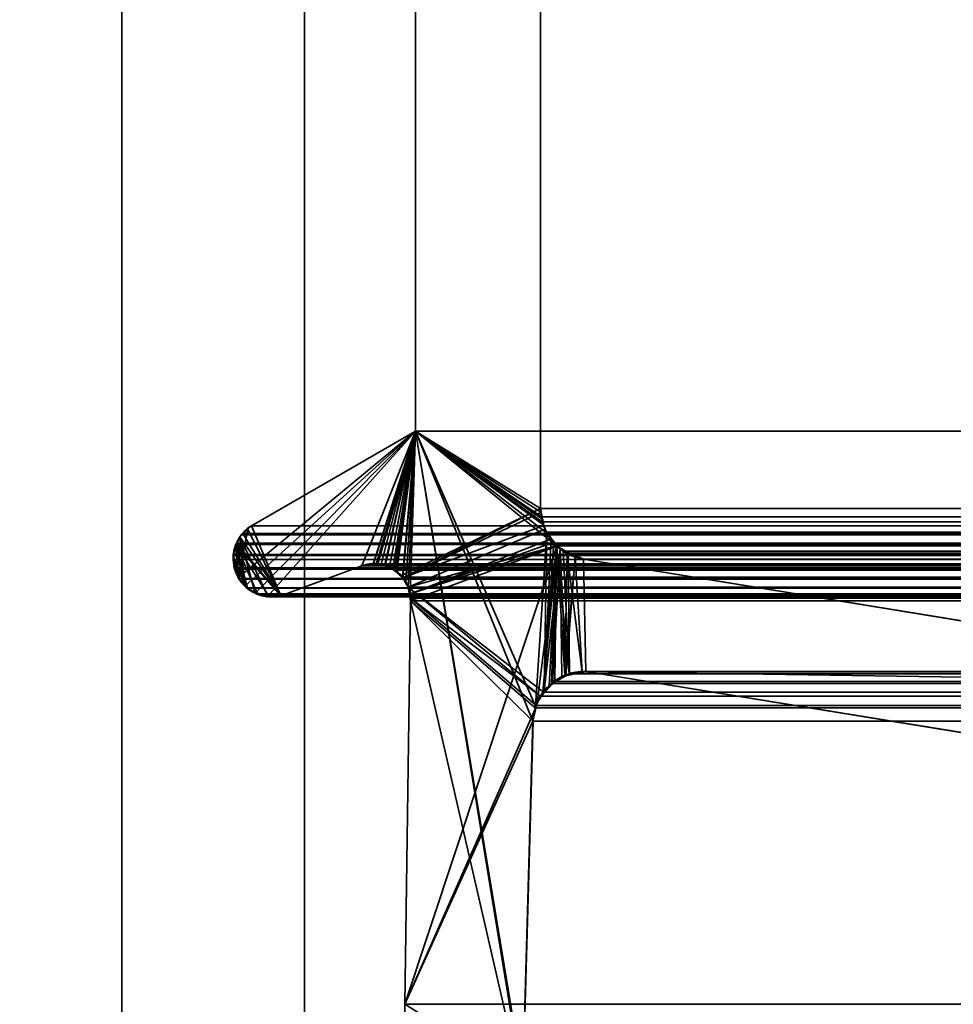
# Model space of a CAD drawing. Header units: millimetres. Extents: x -587 to 3688, y -115 to 120.
# Tile 730 of 960: x 2485 to 2493, y 3 to 11. Entities that reach past the tile are written whole.
import ezdxf

# ---------------------------------------------------------------- set-up
doc = ezdxf.new("R2010")
doc.units = ezdxf.units.MM
doc.layers.add('151', color=7, linetype='Continuous', true_color=0xffffff)

# ---------------------------------------------------------------- blocks, each defined once
blk = doc.blocks.new('UG_SURFACE_003')
at = {"layer": '151', "color": 252, "linetype": 'Continuous', "lineweight": 35}
for points in [[(3687.5, -40, 2198), (3687.5, 110, 2198), (2312.5, 110, 2198), (2312.5, -40, 2198)], [(2462.5001, -40, 2048.0001), (2462.5001, 110, 2048.0001), (3537.4999, 110, 2048.0001), (3537.4999, -40, 2048.0001)]]:
    blk.add_3dface(points, dxfattribs=at)
blk = doc.blocks.new('UG_SURFACE_089')
at = {"layer": '151', "color": 252, "linetype": 'Continuous', "lineweight": 35}
for points in [[(2486.0001, -46.92, 2022.5), (2486.0001, 13.92, 2022.5), (2486.0001, 13.92, -7), (2486.0001, -46.92, -7)], [(2486.0001, 13.92, 2022.5), (2486.0001, -46.92, 2022.5), (2487.5, -46.92, 2020.9999), (2487.5, 13.92, 2020.9999)], [(2487.5, 13.92, -7), (2487.5, -46.92, -7), (2486.0001, -46.92, -7), (2486.0001, 13.92, -7)], [(2487.5, -46.92, 2020.9999), (2487.5, -46.92, -7), (2487.5, 13.92, -7), (2487.5, 13.92, 2020.9999)]]:
    blk.add_3dface(points, dxfattribs=at)
blk = doc.blocks.new('UG_SURFACE_090')
at = {"layer": '151', "color": 252, "linetype": 'Continuous', "lineweight": 35}
for points in [[(2486.0001, -46.92, 2022.5), (2486.0001, 13.92, 2022.5), (2486.0001, 13.92, -7), (2486.0001, -46.92, -7)], [(2486.0001, 13.92, 2022.5), (2486.0001, -46.92, 2022.5), (2487.5, -46.92, 2020.9999), (2487.5, 13.92, 2020.9999)], [(2487.5, 13.92, -7), (2487.5, -46.92, -7), (2486.0001, -46.92, -7), (2486.0001, 13.92, -7)], [(2487.5, -46.92, 2020.9999), (2487.5, -46.92, -7), (2487.5, 13.92, -7), (2487.5, 13.92, 2020.9999)]]:
    blk.add_3dface(points, dxfattribs=at)
blk = doc.blocks.new('UG_SURFACE_093')
at = {"layer": '151', "color": 252, "linetype": 'Continuous', "lineweight": 35}
for points in [[(2486.0001, -46.92, 2022.5), (3513.9999, -46.92, 2022.5), (3513.9999, 13.92, 2022.5), (2486.0001, 13.92, 2022.5)], [(2487.5, 13.92, 2020.9999), (2487.5, -46.92, 2020.9999), (2486.0001, -46.92, 2022.5), (2486.0001, 13.92, 2022.5)], [(2487.5, -46.92, 2020.9999), (2487.5, 13.92, 2020.9999), (3512.5, 13.92, 2020.9999), (3512.5, -46.92, 2020.9999)]]:
    blk.add_3dface(points, dxfattribs=at)
blk = doc.blocks.new('UG_SURFACE_095')
at = {"layer": '151', "color": 7, "linetype": 'Continuous', "lineweight": 35}
for points in [[(2489.4385, 11.8663, -7), (2489.4385, 6.7187, -7), (2488.4112, 7.3541, -7), (2488.4112, 11.6334, -7)], [(2489.4385, 6.7187, 2019.0616), (2489.4385, 11.8663, 2019.0616), (2488.4112, 11.6334, 2020.0887), (2488.4112, 7.3541, 2020.0887)], [(2489.4385, 6.7187, -7), (2489.4385, 11.8663, -7), (2489.4385, 11.8663, 2019.0616), (2489.4385, 6.7187, 2019.0616)], [(2488.4112, 7.3541, 2020.0887), (2488.4112, 11.6334, 2020.0887), (2488.4112, 11.6334, -7), (2488.4112, 7.3541, -7)], [(2488.4112, 7.3541, -7), (2487.0143, 6.0843, -7), (2486.9809, 6.1139, -7), (2486.9611, 6.1543, -7)], [(2487.0358, 6.55, -7), (2487.0646, 6.5775, -7), (2488.4112, 7.3541, -7), (2486.9611, 6.1543, -7)], [(2487.0973, 6.0268, -7), (2487.0675, 6.0372, -7), (2487.0143, 6.0843, -7), (2488.4112, 7.3541, -7)], [(2487.0646, 6.5775, 2021.4353), (2488.4112, 7.3541, 2020.0887), (2488.4112, 7.3541, -7), (2487.0646, 6.5775, -7)], [(2487.3068, 6.0016, 2021.1933), (2487.9708, 6.2483, 2020.529), (2488.4112, 7.3541, 2020.0887), (2487.0646, 6.5775, 2021.4353)], [(2487.1967, 5.995, -7), (2487.1898, 5.9946, -7), (2487.0973, 6.0268, -7), (2488.4112, 7.3541, -7)], [(2488.4112, 7.3541, -7), (2487.9708, 6.2483, -7), (2487.3068, 6.0016, -7), (2487.1967, 5.995, -7)], [(2488.0657, 6.2625, -7), (2487.9708, 6.2483, -7), (2488.4112, 7.3541, -7)], [(2488.4112, 7.3541, 2020.0887), (2487.9708, 6.2483, 2020.529), (2488.0655, 6.2561, 2020.4344)], [(2488.0655, 6.2561, 2020.4344), (2488.1313, 6.2615, 2020.3686), (2488.4112, 7.3541, 2020.0887)], [(2488.4112, 7.3541, -7), (2488.0924, 6.2665, -7), (2488.0657, 6.2625, -7)], [(2488.1628, 6.2488, -7), (2488.0924, 6.2665, -7), (2488.4112, 7.3541, -7)], [(2488.4112, 7.3541, 2020.0887), (2488.1313, 6.2615, 2020.3686), (2488.1625, 6.2472, 2020.3376)], [(2488.1625, 6.2472, 2020.3376), (2488.25, 6.2071, 2020.2501), (2488.4112, 7.3541, 2020.0887)], [(2488.4112, 7.3541, -7), (2488.1983, 6.2399, -7), (2488.1628, 6.2488, -7)], [(2488.2467, 6.2043, -7), (2488.1983, 6.2399, -7), (2488.4112, 7.3541, -7)], [(2488.4112, 7.3541, -7), (2489.4385, 6.7187, -7), (2488.2963, 6.1678, -7), (2488.2467, 6.2043, -7)], [(2488.25, 6.2071, 2020.2501), (2488.2584, 6.2033, 2020.2415), (2488.4112, 7.3541, 2020.0887)], [(2488.4112, 7.3541, 2020.0887), (2488.2584, 6.2033, 2020.2415), (2488.3084, 6.1456, 2020.1914)], [(2488.3084, 6.1456, 2020.1914), (2488.3318, 6.1188, 2020.1681), (2488.4112, 7.3541, 2020.0887)], [(2488.4112, 7.3541, 2020.0887), (2488.3318, 6.1188, 2020.1681), (2488.3535, 6.0731, 2020.1464)], [(2488.3535, 6.0731, 2020.1464), (2488.3678, 6.0177, 2020.1321), (2488.4112, 7.3541, 2020.0887)], [(2489.3117, 1.8784, 2019.1882), (2488.4112, 7.3541, 2020.0887), (2488.3678, 6.0177, 2020.1321), (2488.3716, 5.9608, 2020.1285)], [(2488.4112, 7.3541, 2020.0887), (2489.4462, 6.638, 2019.0537), (2489.4414, 6.6882, 2019.0587)], [(2489.4414, 6.6882, 2019.0587), (2489.4385, 6.7187, 2019.0616), (2488.4112, 7.3541, 2020.0887)], [(2488.4112, 7.3541, 2020.0887), (2489.3994, 5.0942, 2019.1004), (2489.49, 6.5167, 2019.0098), (2489.4667, 6.5817, 2019.0334)], [(2488.4112, 7.3541, 2020.0887), (2489.2988, 1.9593, 2019.201), (2489.295, 2.0412, 2019.2049)], [(2489.4667, 6.5817, 2019.0334), (2489.4462, 6.638, 2019.0537), (2488.4112, 7.3541, 2020.0887)], [(2488.4112, 7.3541, 2020.0887), (2489.3117, 1.8784, 2019.1882), (2489.2988, 1.9593, 2019.201)], [(2489.295, 2.0412, 2019.2049), (2489.3775, 4.9715, 2019.1224), (2488.4112, 7.3541, 2020.0887)], [(2489.3775, 4.9715, 2019.1224), (2489.3987, 5.0895, 2019.1014), (2489.3994, 5.0942, 2019.1004), (2488.4112, 7.3541, 2020.0887)], [(2488.3082, 6.1482, -7), (2488.2963, 6.1678, -7), (2489.4385, 6.7187, -7)], [(2488.3082, 6.1482, -7), (2489.4385, 6.7187, -7), (2489.4447, 6.689, -7)], [(2489.4385, 6.7187, -7), (2489.4385, 6.7187, 2019.0616), (2489.4414, 6.6882, 2019.0587)], [(2489.4414, 6.6882, 2019.0587), (2489.4447, 6.689, -7), (2489.4385, 6.7187, -7)], [(2489.4447, 6.689, -7), (2489.4676, 6.5798, -7), (2488.3082, 6.1482, -7)], [(2489.4447, 6.689, -7), (2489.4414, 6.6882, 2019.0587), (2489.4462, 6.638, 2019.0537)], [(2489.4447, 6.689, -7), (2489.4462, 6.638, 2019.0537), (2489.4667, 6.5817, 2019.0334)], [(2489.4667, 6.5817, 2019.0334), (2489.4676, 6.5798, -7), (2489.4447, 6.689, -7)], [(2487.0358, 6.55, -7), (2487.0343, 6.5488, 2021.4658), (2487.0646, 6.5775, 2021.4353)], [(2487.0646, 6.5775, 2021.4353), (2487.0343, 6.5488, 2021.4658), (2487.3068, 6.0016, 2021.1933)], [(2487.0646, 6.5775, 2021.4353), (2487.0646, 6.5775, -7), (2487.0358, 6.55, -7)], [(2489.4676, 6.5798, -7), (2489.4743, 6.5488, -7), (2488.3535, 6.0731, -7), (2488.3082, 6.1482, -7)], [(2489.4743, 6.5488, -7), (2489.4667, 6.5817, 2019.0334), (2489.49, 6.5167, 2019.0098)], [(2489.4743, 6.5488, -7), (2489.4676, 6.5798, -7), (2489.4667, 6.5817, 2019.0334)], [(2486.9349, 6.4049, -7), (2486.932, 6.405, 2021.5678), (2486.9692, 6.4854, 2021.5309)], [(2487.0141, 6.0866, 2021.486), (2486.9692, 6.4854, 2021.5309), (2486.932, 6.405, 2021.5678)], [(2487.0358, 6.55, -7), (2486.9611, 6.1543, -7), (2486.9349, 6.4049, -7), (2486.969, 6.4856, -7)], [(2486.9692, 6.4854, 2021.5309), (2486.969, 6.4856, -7), (2486.9349, 6.4049, -7)], [(2486.969, 6.4856, -7), (2486.9699, 6.4877, -7), (2487.0358, 6.55, -7)], [(2486.969, 6.4856, -7), (2486.9692, 6.4854, 2021.5309), (2486.9707, 6.4886, 2021.5294)], [(2486.9707, 6.4886, 2021.5294), (2486.9699, 6.4877, -7), (2486.969, 6.4856, -7)], [(2487.0343, 6.5488, 2021.4658), (2486.9707, 6.4886, 2021.5294), (2486.9692, 6.4854, 2021.5309), (2487.3068, 6.0016, 2021.1933)], [(2486.9692, 6.4854, 2021.5309), (2487.0963, 6.0239, 2021.4038), (2487.1166, 6.0132, 2021.3833), (2487.1972, 6.0054, 2021.3027)], [(2487.0141, 6.0866, 2021.486), (2487.0522, 6.0471, 2021.4479), (2487.0963, 6.0239, 2021.4038), (2486.9692, 6.4854, 2021.5309)], [(2487.1972, 6.0054, 2021.3027), (2487.2849, 5.9969, 2021.215), (2487.3068, 6.0016, 2021.1933), (2486.9692, 6.4854, 2021.5309)], [(2487.0343, 6.5488, 2021.4658), (2487.0358, 6.55, -7), (2486.9699, 6.4877, -7)], [(2486.9699, 6.4877, -7), (2486.9707, 6.4886, 2021.5294), (2487.0343, 6.5488, 2021.4658)], [(2488.3678, 6.0177, -7), (2488.3535, 6.0731, -7), (2489.4743, 6.5488, -7), (2489.5296, 6.471, -7)], [(2488.3678, 6.0177, -7), (2489.5296, 6.471, -7), (2489.5499, 6.4428, -7)], [(2489.49, 6.5167, 2019.0098), (2489.3994, 5.0942, 2019.1004), (2489.4509, 5.1885, 2019.0489), (2489.4695, 5.2222, 2019.0306)], [(2489.527, 6.4733, 2018.9731), (2489.49, 6.5167, 2019.0098), (2489.4695, 5.2222, 2019.0306)], [(2489.4695, 5.2222, 2019.0306), (2489.5494, 6.447, 2018.9507), (2489.527, 6.4733, 2018.9731)], [(2489.4743, 6.5488, -7), (2489.49, 6.5167, 2019.0098), (2489.527, 6.4733, 2018.9731)], [(2489.527, 6.4733, 2018.9731), (2489.5296, 6.471, -7), (2489.4743, 6.5488, -7)], [(2489.5296, 6.471, -7), (2489.527, 6.4733, 2018.9731), (2489.5494, 6.447, 2018.9507)], [(2489.5494, 6.447, 2018.9507), (2489.5499, 6.4428, -7), (2489.5296, 6.471, -7)], [(2487.0141, 6.0866, 2021.486), (2486.932, 6.405, 2021.5678), (2486.9244, 6.388, 2021.5757), (2486.9168, 6.3218, 2021.5833)], [(2486.9201, 6.3223, -7), (2486.9204, 6.3707, -7), (2486.9349, 6.4049, -7), (2486.9611, 6.1543, -7)], [(2486.9204, 6.3707, -7), (2486.9244, 6.388, 2021.5757), (2486.932, 6.405, 2021.5678)], [(2486.932, 6.405, 2021.5678), (2486.9349, 6.4049, -7), (2486.9204, 6.3707, -7)], [(2488.3251, 2.6459, -7), (2489.5732, 6.4097, -7), (2489.4109, 5.1239, -7), (2489.403, 5.0887, -7)], [(2489.5732, 6.4097, -7), (2488.3251, 2.6459, -7), (2488.3716, 5.9608, -7)], [(2489.5499, 6.4428, -7), (2489.5732, 6.4097, -7), (2488.3678, 6.0177, -7)], [(2488.3716, 5.9608, -7), (2488.3678, 6.0177, -7), (2489.5732, 6.4097, -7)], [(2489.4547, 5.1872, -7), (2489.4109, 5.1239, -7), (2489.5732, 6.4097, -7)], [(2489.5732, 6.4097, -7), (2489.5096, 5.2657, -7), (2489.4547, 5.1872, -7)], [(2489.4695, 5.2222, 2019.0306), (2489.6011, 6.386, 2018.8987), (2489.5494, 6.447, 2018.9507)], [(2489.5365, 5.2832, -7), (2489.5096, 5.2657, -7), (2489.5732, 6.4097, -7)], [(2489.5732, 6.4097, -7), (2489.639, 5.3495, -7), (2489.5365, 5.2832, -7)], [(2489.5499, 6.4428, -7), (2489.5494, 6.447, 2018.9507), (2489.6011, 6.386, 2018.8987)], [(2489.6011, 6.386, 2018.8987), (2489.5732, 6.4097, -7), (2489.5499, 6.4428, -7)], [(2489.639, 5.3495, -7), (2489.5732, 6.4097, -7), (2489.6569, 6.3596, -7)], [(2489.5732, 6.4097, -7), (2489.6011, 6.386, 2018.8987), (2489.6548, 6.3626, 2018.8453)], [(2489.6548, 6.3626, 2018.8453), (2489.6569, 6.3596, -7), (2489.5732, 6.4097, -7)], [(2486.9235, 6.2316, 2021.5766), (2486.9142, 6.2992, 2021.5857), (2486.9201, 6.3223, -7)], [(2486.9142, 6.2992, 2021.5857), (2486.9168, 6.3218, 2021.5833), (2486.9201, 6.3223, -7)], [(2486.9168, 6.3218, 2021.5833), (2486.9142, 6.2992, 2021.5857), (2486.9235, 6.2316, 2021.5766), (2486.9571, 6.1528, 2021.543)], [(2486.9201, 6.3223, -7), (2486.9168, 6.3218, 2021.5833), (2486.9244, 6.388, 2021.5757)], [(2486.9571, 6.1528, 2021.543), (2487.0141, 6.0866, 2021.486), (2486.9168, 6.3218, 2021.5833)], [(2486.9201, 6.3223, -7), (2486.9199, 6.2475, -7), (2486.9235, 6.2316, 2021.5766)], [(2486.9611, 6.1543, -7), (2486.9235, 6.2316, -7), (2486.9199, 6.2475, -7), (2486.9201, 6.3223, -7)], [(2486.9244, 6.388, 2021.5757), (2486.9204, 6.3707, -7), (2486.9201, 6.3223, -7)], [(2489.6011, 6.386, 2018.8987), (2489.4695, 5.2222, 2019.0306), (2489.538, 5.2773, 2018.9619)], [(2489.538, 5.2773, 2018.9619), (2489.6133, 5.3379, 2018.8868), (2489.6011, 6.386, 2018.8987)], [(2489.6011, 6.386, 2018.8987), (2489.6133, 5.3379, 2018.8868), (2489.6483, 5.3455, 2018.8518)], [(2489.6483, 5.3455, 2018.8518), (2489.7823, 5.3748, 2018.7178), (2489.6548, 6.3626, 2018.8453), (2489.6011, 6.386, 2018.8987)], [(2489.6569, 6.3596, -7), (2489.7237, 6.3197, -7), (2489.639, 5.3495, -7)], [(2489.6479, 5.3511, -7), (2489.639, 5.3495, -7), (2489.7237, 6.3197, -7)], [(2489.7237, 6.3197, -7), (2489.7826, 5.3758, -7), (2489.6479, 5.3511, -7)], [(2489.7823, 5.3748, 2018.7178), (2489.8109, 5.381, 2018.6892), (2489.7921, 6.3024, 2018.708), (2489.6548, 6.3626, 2018.8453)], [(2489.6569, 6.3596, -7), (2489.6548, 6.3626, 2018.8453), (2489.7921, 6.3024, 2018.708)], [(2489.7921, 6.3024, 2018.708), (2489.7237, 6.3197, -7), (2489.6569, 6.3596, -7)], [(2489.7237, 6.3197, -7), (2489.7921, 6.3024, -7), (2489.8109, 5.381, -7), (2489.7826, 5.3758, -7)], [(2489.7921, 6.3024, 2018.708), (2489.7921, 6.3024, -7), (2489.7237, 6.3197, -7)], [(2486.9199, 6.2475, -7), (2486.9235, 6.2316, -7), (2486.9235, 6.2316, 2021.5766)], [(2486.9235, 6.2316, -7), (2486.9611, 6.1543, -7), (2486.9571, 6.1528, 2021.543)], [(2486.9571, 6.1528, 2021.543), (2486.9235, 6.2316, 2021.5766), (2486.9235, 6.2316, -7)], [(2487.9708, 6.2483, 2020.529), (2487.3068, 6.0016, 2021.1933), (2487.3068, 6.0016, -7), (2487.9708, 6.2483, -7)], [(2487.9708, 6.2483, -7), (2488.0657, 6.2625, -7), (2488.0655, 6.2561, 2020.4344)], [(2488.0655, 6.2561, 2020.4344), (2487.9708, 6.2483, 2020.529), (2487.9708, 6.2483, -7)], [(2488.1313, 6.2615, 2020.3686), (2488.0655, 6.2561, 2020.4344), (2488.0657, 6.2625, -7)], [(2488.1313, 6.2615, 2020.3686), (2488.0657, 6.2625, -7), (2488.0924, 6.2665, -7)], [(2488.0924, 6.2665, -7), (2488.1628, 6.2488, -7), (2488.1625, 6.2472, 2020.3376)], [(2488.1625, 6.2472, 2020.3376), (2488.1313, 6.2615, 2020.3686), (2488.0924, 6.2665, -7)], [(2488.1625, 6.2472, 2020.3376), (2488.1628, 6.2488, -7), (2488.1983, 6.2399, -7)], [(2488.25, 6.2071, 2020.2501), (2488.1625, 6.2472, 2020.3376), (2488.1983, 6.2399, -7)], [(2488.1983, 6.2399, -7), (2488.2467, 6.2043, -7), (2488.25, 6.2071, 2020.2501)], [(2498.915, 3.8982, -7), (2489.8109, 5.381, -7), (2489.7921, 6.3024, -7), (2496.0108, 5.2872, -7)], [(2496.0108, 5.2872, 2012.4891), (2489.7921, 6.3024, 2018.708), (2489.8109, 5.381, 2018.6892)], [(2496.0108, 5.2872, -7), (2489.7921, 6.3024, -7), (2489.7921, 6.3024, 2018.708), (2496.0108, 5.2872, 2012.4891)], [(2486.9623, 6.1404, 2021.5378), (2486.9571, 6.1528, 2021.543), (2486.9611, 6.1543, -7)], [(2486.9571, 6.1528, 2021.543), (2486.9623, 6.1404, 2021.5378), (2487.0141, 6.0866, 2021.486)], [(2486.9611, 6.1543, -7), (2486.9809, 6.1139, -7), (2486.9623, 6.1404, 2021.5378)], [(2488.2584, 6.2033, 2020.2415), (2488.25, 6.2071, 2020.2501), (2488.2467, 6.2043, -7)], [(2488.2467, 6.2043, -7), (2488.2963, 6.1678, -7), (2488.3084, 6.1456, 2020.1914)], [(2488.3084, 6.1456, 2020.1914), (2488.2584, 6.2033, 2020.2415), (2488.2467, 6.2043, -7)], [(2488.2963, 6.1678, -7), (2488.3082, 6.1482, -7), (2488.3084, 6.1456, 2020.1914)], [(2488.3082, 6.1482, -7), (2488.3535, 6.0731, -7), (2488.3535, 6.0731, 2020.1464)], [(2488.3535, 6.0731, 2020.1464), (2488.3318, 6.1188, 2020.1681), (2488.3082, 6.1482, -7)], [(2488.3318, 6.1188, 2020.1681), (2488.3084, 6.1456, 2020.1914), (2488.3082, 6.1482, -7)], [(2487.0141, 6.0866, 2021.486), (2486.9623, 6.1404, 2021.5378), (2486.9809, 6.1139, -7)], [(2486.9809, 6.1139, -7), (2487.0143, 6.0843, -7), (2487.0141, 6.0866, 2021.486)], [(2487.0522, 6.0471, 2021.4479), (2487.0141, 6.0866, 2021.486), (2487.0143, 6.0843, -7)], [(2487.0143, 6.0843, -7), (2487.0675, 6.0372, -7), (2487.0522, 6.0471, 2021.4479)], [(2488.3535, 6.0731, -7), (2488.3678, 6.0177, -7), (2488.3716, 5.9608, 2020.1285)], [(2488.3716, 5.9608, 2020.1285), (2488.3678, 6.0177, 2020.1321), (2488.3535, 6.0731, -7)], [(2488.3678, 6.0177, 2020.1321), (2488.3535, 6.0731, 2020.1464), (2488.3535, 6.0731, -7)], [(2487.0963, 6.0239, 2021.4038), (2487.0522, 6.0471, 2021.4479), (2487.0675, 6.0372, -7)], [(2487.0675, 6.0372, -7), (2487.0973, 6.0268, -7), (2487.0963, 6.0239, 2021.4038)], [(2487.1166, 6.0132, 2021.3833), (2487.0963, 6.0239, 2021.4038), (2487.0973, 6.0268, -7)], [(2487.0973, 6.0268, -7), (2487.1898, 5.9946, -7), (2487.1972, 6.0054, 2021.3027)], [(2487.1972, 6.0054, 2021.3027), (2487.1166, 6.0132, 2021.3833), (2487.0973, 6.0268, -7)], [(2487.1898, 5.9946, -7), (2487.1967, 5.995, -7), (2487.1972, 6.0054, 2021.3027)], [(2487.2849, 5.9969, 2021.215), (2487.1972, 6.0054, 2021.3027), (2487.1967, 5.995, -7)], [(2487.1967, 5.995, -7), (2487.3068, 6.0016, -7), (2487.3068, 6.0016, 2021.1933)], [(2487.3068, 6.0016, 2021.1933), (2487.2849, 5.9969, 2021.215), (2487.1967, 5.995, -7)], [(2488.3678, 6.0177, -7), (2488.3716, 5.9608, -7), (2488.3716, 5.9608, 2020.1285)], [(2488.3251, 2.6459, 2020.175), (2488.3716, 5.9608, 2020.1285), (2488.3716, 5.9608, -7), (2488.3251, 2.6459, -7)], [(2488.3716, 5.9608, 2020.1285), (2488.3251, 2.6459, 2020.175), (2488.3258, 2.4847, 2020.174), (2489.3117, 1.8784, 2019.1882)], [(2489.5365, 5.2832, -7), (2489.639, 5.3495, -7), (2489.6483, 5.3455, 2018.8518)], [(2489.6483, 5.3455, 2018.8518), (2489.6133, 5.3379, 2018.8868), (2489.5365, 5.2832, -7)], [(2489.639, 5.3495, -7), (2489.6479, 5.3511, -7), (2489.6483, 5.3455, 2018.8518)], [(2489.6479, 5.3511, -7), (2489.7826, 5.3758, -7), (2489.7823, 5.3748, 2018.7178)], [(2489.7823, 5.3748, 2018.7178), (2489.6483, 5.3455, 2018.8518), (2489.6479, 5.3511, -7)], [(2489.8109, 5.381, 2018.6892), (2489.7823, 5.3748, 2018.7178), (2489.7826, 5.3758, -7)], [(2489.7826, 5.3758, -7), (2489.8109, 5.381, -7), (2489.8109, 5.381, 2018.6892)], [(2489.8109, 5.381, 2018.6892), (2498.915, 3.8982, 2009.5851), (2496.0449, 5.2832, 2012.4552), (2496.0108, 5.2872, 2012.4891)], [(2489.8109, 5.381, -7), (2498.915, 3.8982, -7), (2498.915, 3.8982, 2009.5851), (2489.8109, 5.381, 2018.6892)], [(2489.4547, 5.1872, -7), (2489.5096, 5.2657, -7), (2489.538, 5.2773, 2018.9619)], [(2489.538, 5.2773, 2018.9619), (2489.4695, 5.2222, 2019.0306), (2489.4547, 5.1872, -7)], [(2489.5096, 5.2657, -7), (2489.5365, 5.2832, -7), (2489.538, 5.2773, 2018.9619)], [(2489.6133, 5.3379, 2018.8868), (2489.538, 5.2773, 2018.9619), (2489.5365, 5.2832, -7)], [(2489.4509, 5.1885, 2019.0489), (2489.3994, 5.0942, 2019.1004), (2489.4109, 5.1239, -7)], [(2489.4109, 5.1239, -7), (2489.4547, 5.1872, -7), (2489.4509, 5.1885, 2019.0489)], [(2489.4695, 5.2222, 2019.0306), (2489.4509, 5.1885, 2019.0489), (2489.4547, 5.1872, -7)], [(2489.403, 5.0887, -7), (2489.4109, 5.1239, -7), (2489.3994, 5.0942, 2019.1004)], [(2489.403, 5.0887, -7), (2489.3775, 4.9715, -7), (2488.3251, 2.6459, -7)], [(2489.3775, 4.9715, -7), (2489.403, 5.0887, -7), (2489.3987, 5.0895, 2019.1014)], [(2489.3987, 5.0895, 2019.1014), (2489.3775, 4.9715, 2019.1224), (2489.3775, 4.9715, -7)], [(2489.3994, 5.0942, 2019.1004), (2489.3987, 5.0895, 2019.1014), (2489.403, 5.0887, -7)], [(2489.3775, 4.9715, -7), (2489.295, 2.0412, -7), (2488.3256, 2.4846, -7), (2488.3251, 2.6459, -7)], [(2489.295, 2.0412, -7), (2489.3775, 4.9715, -7), (2489.3775, 4.9715, 2019.1224), (2489.295, 2.0412, 2019.2049)]]:
    blk.add_3dface(points, dxfattribs=at)
blk = doc.blocks.new('UG_SURFACE_096')
at = {"layer": '151', "color": 7, "linetype": 'Continuous', "lineweight": 35}
for points in [[(2488.4112, 7.3541, 2020.0887), (2488.4112, 11.6334, 2020.0887), (2489.4385, 11.8663, 2019.0616), (2489.4385, 6.7187, 2019.0616)], [(2489.4385, 6.7187, 2019.0616), (2489.4385, 11.8663, 2019.0616), (3510.5615, 11.8663, 2019.0616), (3510.5615, 6.7187, 2019.0616)], [(3511.5888, 7.3541, 2020.0887), (3511.5888, 11.6334, 2020.0887), (2488.4112, 11.6334, 2020.0887), (2488.4112, 7.3541, 2020.0887)], [(2487.0646, 6.5775, 2021.4353), (2488.4112, 7.3541, 2020.0887), (2487.9708, 6.2483, 2020.529), (2487.3068, 6.0016, 2021.1933)], [(3512.9354, 6.5775, 2021.4353), (3511.5888, 7.3541, 2020.0887), (2488.4112, 7.3541, 2020.0887), (2487.0646, 6.5775, 2021.4353)], [(2488.0657, 6.2609, 2020.4341), (2487.9708, 6.2483, 2020.529), (2488.4112, 7.3541, 2020.0887)], [(2488.4112, 7.3541, 2020.0887), (2488.1022, 6.2657, 2020.3977), (2488.0657, 6.2609, 2020.4341)], [(2488.157, 6.2479, 2020.3431), (2488.1022, 6.2657, 2020.3977), (2488.4112, 7.3541, 2020.0887)], [(2488.4112, 7.3541, 2020.0887), (2488.2264, 6.2251, 2020.2734), (2488.157, 6.2479, 2020.3431)], [(2488.2398, 6.2136, 2020.2603), (2488.2264, 6.2251, 2020.2734), (2488.4112, 7.3541, 2020.0887)], [(2488.3065, 6.1556, 2020.1936), (2488.2398, 6.2136, 2020.2603), (2488.4112, 7.3541, 2020.0887)], [(2488.4112, 7.3541, 2020.0887), (2488.307, 6.1552, 2020.1931), (2488.3065, 6.1556, 2020.1936)], [(2488.4112, 7.3541, 2020.0887), (2489.5704, 6.4125, 2018.9295), (2488.3535, 6.0731, 2020.1464), (2488.307, 6.1552, 2020.1931)], [(2488.4112, 7.3541, 2020.0887), (2489.4385, 6.7187, 2019.0616), (2489.4474, 6.6515, 2019.0527)], [(2488.4112, 7.3541, 2020.0887), (2489.4531, 6.6087, 2019.047), (2489.4872, 6.5255, 2019.0129), (2489.4927, 6.5122, 2019.0074)], [(2489.4474, 6.6515, 2019.0527), (2489.4531, 6.6087, 2019.047), (2488.4112, 7.3541, 2020.0887)], [(2489.4927, 6.5122, 2019.0074), (2489.5635, 6.4213, 2018.9364), (2489.5704, 6.4125, 2018.9295), (2488.4112, 7.3541, 2020.0887)], [(2489.4385, 6.7187, 2019.0616), (3510.5565, 6.6534, 2019.0566), (3510.5557, 6.6507, 2019.0556)], [(2489.4385, 6.7187, 2019.0616), (3510.5615, 6.7187, 2019.0616), (3510.5565, 6.6534, 2019.0566)], [(3510.5557, 6.6507, 2019.0556), (2489.4474, 6.6515, 2019.0527), (2489.4385, 6.7187, 2019.0616)], [(2489.4474, 6.6515, 2019.0527), (3510.5557, 6.6507, 2019.0556), (3510.5271, 6.5518, 2019.027)], [(2489.4531, 6.6087, 2019.047), (2489.4474, 6.6515, 2019.0527), (3510.5271, 6.5518, 2019.027)], [(2487.3068, 6.0016, 2021.1933), (2486.9947, 6.5146, 2021.5054), (2487.0646, 6.5775, 2021.4353)], [(2487.0646, 6.5775, 2021.4353), (2486.9947, 6.5146, 2021.5054), (3513.0043, 6.5122, 2021.5044)], [(3513.0043, 6.5122, 2021.5044), (3512.9354, 6.5775, 2021.4353), (2487.0646, 6.5775, 2021.4353)], [(2489.4531, 6.6087, 2019.047), (3510.5271, 6.5518, 2019.027), (3510.5121, 6.5273, 2019.012)], [(3510.5121, 6.5273, 2019.012), (2489.4872, 6.5255, 2019.0129), (2489.4531, 6.6087, 2019.047)], [(2486.9423, 6.4347, 2021.5576), (2486.98, 6.5013, 2021.5201), (2486.9947, 6.5146, 2021.5054), (2487.3068, 6.0016, 2021.1933)], [(2486.98, 6.5013, 2021.5201), (2486.9423, 6.4347, 2021.5576), (3513.0572, 6.4343, 2021.5571)], [(2486.9947, 6.5146, 2021.5054), (2486.98, 6.5013, 2021.5201), (3513.0293, 6.4886, 2021.5294)], [(2486.98, 6.5013, 2021.5201), (3513.0572, 6.4343, 2021.5571), (3513.0293, 6.4886, 2021.5294)], [(3513.0293, 6.4886, 2021.5294), (3513.0043, 6.5122, 2021.5044), (2486.9947, 6.5146, 2021.5054)], [(2489.4927, 6.5122, 2019.0074), (2489.4872, 6.5255, 2019.0129), (3510.5121, 6.5273, 2019.012)], [(2489.4927, 6.5122, 2019.0074), (3510.5121, 6.5273, 2019.012), (3510.464, 6.449, 2018.9638)], [(2489.4927, 6.5122, 2019.0074), (3510.464, 6.449, 2018.9638), (3510.4356, 6.4249, 2018.9354)], [(3510.4356, 6.4249, 2018.9354), (2489.5635, 6.4213, 2018.9364), (2489.4927, 6.5122, 2019.0074)], [(2486.9158, 6.3416, 2021.5843), (2486.9354, 6.4222, 2021.5647), (2486.9366, 6.4244, 2021.5633), (2486.9657, 6.1377, 2021.5344)], [(2486.9354, 6.4222, 2021.5647), (2486.9158, 6.3416, 2021.5843), (3513.0839, 6.331, 2021.584)], [(2486.9366, 6.4244, 2021.5633), (2486.9354, 6.4222, 2021.5647), (3513.068, 6.4131, 2021.5681)], [(2486.9354, 6.4222, 2021.5647), (3513.0839, 6.331, 2021.584), (3513.068, 6.4131, 2021.5681)], [(2487.3068, 6.0016, 2021.1933), (2486.9366, 6.4244, 2021.5633), (2486.9423, 6.4347, 2021.5576)], [(2486.9423, 6.4347, 2021.5576), (2486.9366, 6.4244, 2021.5633), (3513.0627, 6.4236, 2021.5626)], [(2486.9366, 6.4244, 2021.5633), (2487.2069, 5.999, 2021.2929), (2487.1392, 6.0054, 2021.3606), (2487.1159, 6.0181, 2021.384)], [(2486.9366, 6.4244, 2021.5633), (2487.3068, 6.0016, 2021.1933), (2487.263, 5.9938, 2021.2369), (2487.2069, 5.999, 2021.2929)], [(2487.1159, 6.0181, 2021.384), (2487.0315, 6.0638, 2021.4686), (2486.9366, 6.4244, 2021.5633)], [(2487.0315, 6.0638, 2021.4686), (2487.0267, 6.0664, 2021.4734), (2486.9657, 6.1377, 2021.5344), (2486.9366, 6.4244, 2021.5633)], [(3513.068, 6.4131, 2021.5681), (3513.0627, 6.4236, 2021.5626), (2486.9366, 6.4244, 2021.5633)], [(3513.0627, 6.4236, 2021.5626), (3513.0572, 6.4343, 2021.5571), (2486.9423, 6.4347, 2021.5576)], [(2488.3535, 6.0731, 2020.1464), (2489.5704, 6.4125, 2018.9295), (2489.5282, 5.2822, 2018.9719), (2489.465, 5.2088, 2019.0351)], [(2489.557, 5.2979, 2018.9431), (2489.5282, 5.2822, 2018.9719), (2489.5704, 6.4125, 2018.9295)], [(2489.5704, 6.4125, 2018.9295), (2489.6746, 5.3615, 2018.8253), (2489.557, 5.2979, 2018.9431)], [(2489.5704, 6.4125, 2018.9295), (2489.5635, 6.4213, 2018.9364), (3510.4356, 6.4249, 2018.9354)], [(2489.625, 6.3688, 2018.8751), (2489.5704, 6.4125, 2018.9295), (3510.4356, 6.4249, 2018.9354)], [(2489.5704, 6.4125, 2018.9295), (2489.6784, 5.3634, 2018.8217), (2489.6746, 5.3615, 2018.8253)], [(2489.6784, 5.3634, 2018.8217), (2489.5704, 6.4125, 2018.9295), (2489.625, 6.3688, 2018.8751)], [(2489.625, 6.3688, 2018.8751), (3510.4356, 6.4249, 2018.9354), (3510.3528, 6.3547, 2018.8527)], [(2486.9275, 6.2218, 2021.5724), (2486.9235, 6.2316, 2021.5766), (2486.9142, 6.3011, 2021.5859), (2486.9153, 6.3315, 2021.5845)], [(3513.0792, 6.243, 2021.5793), (2486.9153, 6.3315, 2021.5845), (2486.9142, 6.3011, 2021.5859)], [(2486.9657, 6.1377, 2021.5344), (2486.9153, 6.3315, 2021.5845), (2486.9158, 6.3416, 2021.5843)], [(2486.9158, 6.3416, 2021.5843), (2486.9153, 6.3315, 2021.5845), (3513.0839, 6.331, 2021.584)], [(2486.9153, 6.3315, 2021.5845), (2486.9657, 6.1377, 2021.5344), (2486.9597, 6.1447, 2021.5404), (2486.9275, 6.2218, 2021.5724)], [(2486.9153, 6.3315, 2021.5845), (3513.0792, 6.243, 2021.5793), (3513.0856, 6.3226, 2021.5857)], [(3513.0856, 6.3226, 2021.5857), (3513.0839, 6.331, 2021.584), (2486.9153, 6.3315, 2021.5845)], [(2489.625, 6.3688, 2018.8751), (3510.3528, 6.3547, 2018.8527), (3510.3343, 6.3481, 2018.8344)], [(3510.3343, 6.3481, 2018.8344), (2489.6665, 6.3524, 2018.8336), (2489.625, 6.3688, 2018.8751)], [(2489.6784, 5.3634, 2018.8217), (2489.625, 6.3688, 2018.8751), (2489.6665, 6.3524, 2018.8336)], [(2489.6665, 6.3524, 2018.8336), (3510.3343, 6.3481, 2018.8344), (3510.2079, 6.3024, 2018.708)], [(3510.2079, 6.3024, 2018.708), (2489.7921, 6.3024, 2018.708), (2489.6665, 6.3524, 2018.8336)], [(2489.6665, 6.3524, 2018.8336), (2489.7921, 6.3024, 2018.708), (2489.8109, 5.381, 2018.6892), (2489.6784, 5.3634, 2018.8217)], [(2486.9142, 6.3011, 2021.5859), (2486.9235, 6.2316, 2021.5766), (3513.0765, 6.2316, 2021.5766)], [(3513.0765, 6.2316, 2021.5766), (3513.0792, 6.243, 2021.5793), (2486.9142, 6.3011, 2021.5859)], [(3513.0765, 6.2316, 2021.5766), (2486.9235, 6.2316, 2021.5766), (2486.9275, 6.2218, 2021.5724)], [(2486.9275, 6.2218, 2021.5724), (3513.0737, 6.2208, 2021.5735), (3513.0765, 6.2316, 2021.5766)], [(3512.0292, 6.2483, 2020.529), (3512.6932, 6.0016, 2021.1933), (2487.3068, 6.0016, 2021.1933), (2487.9708, 6.2483, 2020.529)], [(2487.9708, 6.2483, 2020.529), (2488.0657, 6.2609, 2020.4341), (3511.9343, 6.2604, 2020.4341)], [(3511.9343, 6.2604, 2020.4341), (3512.0292, 6.2483, 2020.529), (2487.9708, 6.2483, 2020.529)], [(3511.8949, 6.2655, 2020.395), (2488.0657, 6.2609, 2020.4341), (2488.1022, 6.2657, 2020.3977)], [(3511.8949, 6.2655, 2020.395), (3511.9343, 6.2604, 2020.4341), (2488.0657, 6.2609, 2020.4341)], [(2488.1022, 6.2657, 2020.3977), (3511.843, 6.248, 2020.3431), (3511.8949, 6.2655, 2020.395)], [(2488.1022, 6.2657, 2020.3977), (2488.157, 6.2479, 2020.3431), (3511.843, 6.248, 2020.3431)], [(3511.7714, 6.2239, 2020.2715), (3511.843, 6.248, 2020.3431), (2488.157, 6.2479, 2020.3431)], [(3511.7714, 6.2239, 2020.2715), (2488.157, 6.2479, 2020.3431), (2488.2264, 6.2251, 2020.2734)], [(2496.0108, 5.2872, 2012.4891), (2489.7921, 6.3024, 2018.708), (3510.2079, 6.3024, 2018.708), (3503.9892, 5.2872, 2012.4891)], [(2498.915, 3.8982, 2009.5851), (2489.8109, 5.381, 2018.6892), (2489.7921, 6.3024, 2018.708), (2496.0108, 5.2872, 2012.4891)], [(3513.0727, 6.2181, 2021.5728), (2486.9275, 6.2218, 2021.5724), (2486.9597, 6.1447, 2021.5404)], [(3513.0727, 6.2181, 2021.5728), (3513.0737, 6.2208, 2021.5735), (2486.9275, 6.2218, 2021.5724)], [(3513.0727, 6.2181, 2021.5728), (2486.9597, 6.1447, 2021.5404), (2486.9657, 6.1377, 2021.5344)], [(2486.9657, 6.1377, 2021.5344), (3513.0346, 6.1368, 2021.5347), (3513.0727, 6.2181, 2021.5728)], [(2488.2264, 6.2251, 2020.2734), (3511.7602, 6.214, 2020.2601), (3511.7714, 6.2239, 2020.2715)], [(2488.2264, 6.2251, 2020.2734), (2488.2398, 6.2136, 2020.2603), (3511.7602, 6.214, 2020.2601)], [(3511.7602, 6.214, 2020.2601), (2488.2398, 6.2136, 2020.2603), (2488.3065, 6.1556, 2020.1936)], [(2488.3065, 6.1556, 2020.1936), (3511.6937, 6.1552, 2020.1936), (3511.7602, 6.214, 2020.2601)], [(3511.6918, 6.1535, 2020.1917), (2488.3065, 6.1556, 2020.1936), (2488.307, 6.1552, 2020.1931)], [(3511.6918, 6.1535, 2020.1917), (3511.6937, 6.1552, 2020.1936), (2488.3065, 6.1556, 2020.1936)], [(2488.307, 6.1552, 2020.1931), (3511.6465, 6.0731, 2020.1464), (3511.6918, 6.1535, 2020.1917)], [(2488.307, 6.1552, 2020.1931), (2488.3535, 6.0731, 2020.1464), (3511.6465, 6.0731, 2020.1464)], [(3513.0346, 6.1368, 2021.5347), (2486.9657, 6.1377, 2021.5344), (2487.0267, 6.0664, 2021.4734)], [(3513.0327, 6.1326, 2021.5328), (3513.0346, 6.1368, 2021.5347), (2487.0267, 6.0664, 2021.4734)], [(3513.0327, 6.1326, 2021.5328), (2487.0267, 6.0664, 2021.4734), (2487.0315, 6.0638, 2021.4686)], [(2487.0315, 6.0638, 2021.4686), (3512.9681, 6.0644, 2021.4682), (3513.0327, 6.1326, 2021.5328)], [(2489.465, 5.2088, 2019.0351), (2489.4385, 5.178, 2019.0616), (2488.3535, 6.0731, 2020.1464)], [(2488.3714, 5.981, 2020.1285), (2488.3535, 6.0731, 2020.1464), (2489.4385, 5.178, 2019.0616)], [(3511.6327, 6.0214, 2020.1328), (2488.3535, 6.0731, 2020.1464), (2488.3714, 5.981, 2020.1285)], [(3511.6327, 6.0214, 2020.1328), (3511.6465, 6.0731, 2020.1464), (2488.3535, 6.0731, 2020.1464)], [(3512.9592, 6.0552, 2021.4593), (3512.9681, 6.0644, 2021.4682), (2487.0315, 6.0638, 2021.4686)], [(2487.0315, 6.0638, 2021.4686), (2487.1159, 6.0181, 2021.384), (3512.8839, 6.0204, 2021.3838)], [(3512.8839, 6.0204, 2021.3838), (3512.9592, 6.0552, 2021.4593), (2487.0315, 6.0638, 2021.4686)], [(3512.8839, 6.0204, 2021.3838), (2487.1159, 6.0181, 2021.384), (2487.1392, 6.0054, 2021.3606)], [(3512.8386, 5.9996, 2021.3387), (3512.8839, 6.0204, 2021.3838), (2487.1392, 6.0054, 2021.3606)], [(2487.1392, 6.0054, 2021.3606), (2487.2069, 5.999, 2021.2929), (3512.7933, 6.0002, 2021.2932)], [(3512.7933, 6.0002, 2021.2932), (3512.8386, 5.9996, 2021.3387), (2487.1392, 6.0054, 2021.3606)], [(2487.2069, 5.999, 2021.2929), (2487.263, 5.9938, 2021.2369), (3512.6932, 6.0016, 2021.1933)], [(3512.6932, 6.0016, 2021.1933), (3512.7933, 6.0002, 2021.2932), (2487.2069, 5.999, 2021.2929)], [(2487.263, 5.9938, 2021.2369), (2487.3068, 6.0016, 2021.1933), (3512.6932, 6.0016, 2021.1933)], [(2488.3714, 5.981, 2020.1285), (3511.6284, 5.9608, 2020.1285), (3511.6327, 6.0214, 2020.1328)], [(2489.3775, 4.9715, 2019.1224), (2489.295, 2.0412, 2019.2049), (2488.3251, 2.6459, 2020.175), (2488.3716, 5.9608, 2020.1285)], [(3511.6749, 2.6459, 2020.175), (3511.6284, 5.9608, 2020.1285), (2488.3716, 5.9608, 2020.1285), (2488.3251, 2.6459, 2020.175)], [(2488.3714, 5.981, 2020.1285), (2489.4385, 5.178, 2019.0616), (2489.4042, 5.1012, 2019.0959)], [(2489.4042, 5.1012, 2019.0959), (2489.3956, 5.0824, 2019.1042), (2488.3716, 5.9608, 2020.1285), (2488.3714, 5.981, 2020.1285)], [(2488.3714, 5.981, 2020.1285), (2488.3716, 5.9608, 2020.1285), (3511.6284, 5.9608, 2020.1285)], [(2488.3716, 5.9608, 2020.1285), (2489.3956, 5.0824, 2019.1042), (2489.3775, 4.9715, 2019.1224)], [(2489.557, 5.2979, 2018.9431), (2489.6746, 5.3615, 2018.8253), (3510.3247, 5.3519, 2018.8246)], [(3510.3247, 5.3519, 2018.8246), (3510.3974, 5.3323, 2018.8975), (2489.557, 5.2979, 2018.9431)], [(3510.2162, 5.3809, 2018.7163), (2489.6746, 5.3615, 2018.8253), (2489.6784, 5.3634, 2018.8217)], [(3510.2162, 5.3809, 2018.7163), (3510.3247, 5.3519, 2018.8246), (2489.6746, 5.3615, 2018.8253)], [(2489.6784, 5.3634, 2018.8217), (2489.8109, 5.381, 2018.6892), (3510.1891, 5.381, 2018.6892)], [(3510.1891, 5.381, 2018.6892), (3510.2162, 5.3809, 2018.7163), (2489.6784, 5.3634, 2018.8217)], [(2489.8109, 5.381, 2018.6892), (2498.915, 3.8982, 2009.5851), (3501.085, 3.8982, 2009.5851), (3510.1891, 5.381, 2018.6892)], [(3510.5202, 5.2345, 2019.0203), (2489.465, 5.2088, 2019.0351), (2489.5282, 5.2822, 2018.9719)], [(3510.5202, 5.2345, 2019.0203), (2489.5282, 5.2822, 2018.9719), (2489.557, 5.2979, 2018.9431)], [(3510.3974, 5.3323, 2018.8975), (3510.442, 5.2969, 2018.9419), (2489.557, 5.2979, 2018.9431)], [(2489.557, 5.2979, 2018.9431), (3510.442, 5.2969, 2018.9419), (3510.5202, 5.2345, 2019.0203)], [(3510.5615, 5.178, 2019.0616), (2489.4042, 5.1012, 2019.0959), (2489.4385, 5.178, 2019.0616)], [(3510.5615, 5.178, 2019.0616), (3510.5958, 5.1012, 2019.0959), (2489.4042, 5.1012, 2019.0959)], [(3510.5615, 5.178, 2019.0616), (2489.4385, 5.178, 2019.0616), (2489.465, 5.2088, 2019.0351)], [(3510.5202, 5.2345, 2019.0203), (3510.5367, 5.2122, 2019.0365), (2489.465, 5.2088, 2019.0351)], [(2489.465, 5.2088, 2019.0351), (3510.5367, 5.2122, 2019.0365), (3510.5615, 5.178, 2019.0616)], [(2489.3956, 5.0824, 2019.1042), (2489.4042, 5.1012, 2019.0959), (3510.5958, 5.1012, 2019.0959), (3510.6044, 5.0824, 2019.1042)], [(3510.6044, 5.0824, 2019.1042), (2489.3775, 4.9715, 2019.1224), (2489.3956, 5.0824, 2019.1042)], [(3510.6044, 5.0824, 2019.1042), (3510.6225, 4.9715, 2019.1224), (2489.3775, 4.9715, 2019.1224)], [(2489.295, 2.0412, 2019.2049), (2489.3775, 4.9715, 2019.1224), (3510.6225, 4.9715, 2019.1224), (3510.705, 2.0412, 2019.2049)]]:
    blk.add_3dface(points, dxfattribs=at)

msp = doc.modelspace()

# ---------------------------------------------------------------- linework, layer by layer
at = {"layer": '151', "color": 252, "linetype": 'Continuous', "lineweight": -3, "true_color": 0x939598}
for p, q in [((2486, -46.92, 2022.5), (2486, 13.92, 2022.5)), ((2486, 13.92, -7), (2486, -46.92, -7)), ((2486, -46.92, 2022.5), (2486, 13.92, 2022.5)), ((2486, -46.92, 2022.5), (2486, 13.92, 2022.5)), ((2486, 13.92, -7), (2486, -46.92, -7)), ((2487.5, 13.92, -7), (2487.5, -46.92, -7)), ((2487.5, 13.92, -7), (2487.5, -46.92, -7)), ((2487.5, -46.92, 2021), (2487.5, 13.92, 2021)), ((2487.5, -46.92, 2021), (2487.5, 13.92, 2021)), ((2487.5, -46.92, 2021), (2487.5, 13.92, 2021)), ((2489.4385, 11.8663, 2019.0615), (2489.4385, 6.7187, 2019.0615)), ((2489.4385, 11.8663, 2019.0615), (2489.4385, 6.7187, 2019.0615)), ((2489.4385, 6.7187, -7), (2489.4385, 11.8663, -7)), ((2488.4112, 7.3541, 2020.0888), (2488.4112, 11.6334, 2020.0888)), ((2488.4112, 7.3541, -7), (2488.4112, 11.6334, -7)), ((2488.4112, 7.3541, 2020.0888), (2488.4112, 11.6334, 2020.0888)), ((2487.0647, 6.5775, 2021.4353), (2488.4112, 7.3541, 2020.0888)), ((2487.0647, 6.5775, -7), (2488.4112, 7.3541, -7)), ((2487.0647, 6.5775, 2021.4353), (2488.4112, 7.3541, 2020.0888)), ((3511.5888, 7.3541, 2020.0888), (2488.4112, 7.3541, 2020.0888)), ((2488.4112, 7.3541, 2020.0888), (2488.4112, 7.3541, -7)), ((2489.4385, 6.7187, -7), (2489.4385, 6.7187, 2019.0615)), ((2489.4385, 6.7187, 2019.0615), (3510.5615, 6.7187, 2019.0615)), ((2487.0647, 6.5775, 2021.4353), (2487.0647, 6.5775, -7)), ((3512.9353, 6.5775, 2021.4353), (2487.0647, 6.5775, 2021.4353)), ((2486.9234, 6.2316, 2021.5766), (2486.9234, 6.2316, -7)), ((3513.0766, 6.2316, 2021.5766), (2486.9234, 6.2316, 2021.5766)), ((2487.9709, 6.2483, -7), (2487.3068, 6.0016, -7)), ((2487.9709, 6.2483, 2020.5291), (2487.3068, 6.0016, 2021.1932)), ((2487.9709, 6.2483, 2020.5291), (2487.3068, 6.0016, 2021.1932)), ((2487.9709, 6.2483, 2020.5291), (2487.9709, 6.2483, -7)), ((3512.0291, 6.2483, 2020.5291), (2487.9709, 6.2483, 2020.5291)), ((2489.7921, 6.3024, 2018.7079), (2496.0108, 5.2872, 2012.4892)), ((2489.7921, 6.3024, 2018.7079), (3510.2079, 6.3024, 2018.7079)), ((2496.0108, 5.2872, -7), (2489.7921, 6.3024, -7)), ((2489.7921, 6.3024, -7), (2489.7921, 6.3024, 2018.7079)), ((2489.7921, 6.3024, 2018.7079), (2496.0108, 5.2872, 2012.4892)), ((3511.6465, 6.0731, 2020.1465), (2488.3535, 6.0731, 2020.1465)), ((2488.3535, 6.0731, 2020.1465), (2488.3535, 6.0731, -7)), ((3512.6932, 6.0016, 2021.1932), (2487.3068, 6.0016, 2021.1932)), ((2487.3068, 6.0016, 2021.1932), (2487.3068, 6.0016, -7)), ((2488.325, 2.6459, 2020.175), (2488.3716, 5.9608, 2020.1284)), ((2488.3716, 5.9608, 2020.1284), (2488.325, 2.6459, 2020.175)), ((2488.325, 2.6459, -7), (2488.3716, 5.9608, -7)), ((2488.3716, 5.9608, -7), (2488.3716, 5.9608, 2020.1284)), ((2488.3716, 5.9608, 2020.1284), (3511.6284, 5.9608, 2020.1284)), ((2489.8109, 5.381, -7), (2498.9148, 3.8982, -7)), ((2498.9148, 3.8982, 2009.5852), (2489.8109, 5.381, 2018.6891)), ((2489.8109, 5.381, 2018.6891), (3510.1891, 5.381, 2018.6891)), ((2489.8109, 5.381, -7), (2489.8109, 5.381, 2018.6891)), ((2498.9148, 3.8982, 2009.5852), (2489.8109, 5.381, 2018.6891)), ((2489.3776, 4.9715, 2019.1224), (2489.2951, 2.0412, 2019.2049)), ((2489.2951, 2.0412, -7), (2489.3776, 4.9715, -7)), ((2489.3776, 4.9715, 2019.1224), (2489.2951, 2.0412, 2019.2049)), ((2489.3776, 4.9715, -7), (2489.3776, 4.9715, 2019.1224)), ((2489.3776, 4.9715, 2019.1224), (3510.6224, 4.9715, 2019.1224))]:
    msp.add_line(p, q, dxfattribs=at)
for points in [[(2489.4385, 6.7187, -7), (2489.4385, 6.512, -7), (2489.5886, 6.3361, -7), (2489.7921, 6.3024, -7)], [(2489.7921, 6.3024, 2018.7079), (2489.5886, 6.3361, 2018.9114), (2489.4385, 6.512, 2019.0615), (2489.4385, 6.7187, 2019.0615)], [(2487.0647, 6.5775, 2021.4353), (2486.9472, 6.5053, 2021.5528), (2486.8902, 6.3654, 2021.6098), (2486.9234, 6.2316, 2021.5766)], [(2487.0647, 6.5775, -7), (2486.9472, 6.5053, -7), (2486.8902, 6.3654, -7), (2486.9234, 6.2316, -7)], [(2486.9234, 6.2316, 2021.5766), (2486.9659, 6.0624, 2021.5341), (2487.1373, 5.9591, 2021.3627), (2487.3068, 6.0016, 2021.1932)], [(2486.9234, 6.2316, -7), (2486.9659, 6.0624, -7), (2487.1373, 5.9591, -7), (2487.3068, 6.0016, -7)], [(2487.9709, 6.2483, -7), (2488.1249, 6.3056, -7), (2488.2958, 6.227, -7), (2488.3535, 6.0731, -7)], [(2487.9709, 6.2483, 2020.5291), (2488.1249, 6.3056, 2020.3751), (2488.2958, 6.227, 2020.2042), (2488.3535, 6.0731, 2020.1465)], [(2488.3535, 6.0731, -7), (2488.3666, 6.0369, -7), (2488.3726, 5.9991, -7), (2488.3716, 5.9608, -7)], [(2488.3535, 6.0731, 2020.1465), (2488.3666, 6.0369, 2020.1334), (2488.3726, 5.9991, 2020.1274), (2488.3716, 5.9608, 2020.1284)], [(2489.8109, 5.381, -7), (2489.5783, 5.387, -7), (2489.3843, 5.204, -7), (2489.3776, 4.9715, -7)], [(2489.3776, 4.9715, 2019.1224), (2489.3843, 5.204, 2019.1157), (2489.5783, 5.387, 2018.9217), (2489.8109, 5.381, 2018.6891)]]:
    msp.add_open_spline(points, degree=3, dxfattribs=at)
for points, knots in [([(2489.4385, 6.7187, 2019.0615), (2489.4385, 6.6814, 2019.0615), (2489.4436, 6.6435, 2019.0564), (2489.4624, 6.574, 2019.0376), (2489.4762, 6.5413, 2019.0238), (2489.5014, 6.4965, 2018.9986), (2489.5111, 6.4816, 2018.9889), (2489.5365, 6.4474, 2018.9635), (2489.5531, 6.4289, 2018.9469), (2489.5878, 6.3961, 2018.9122), (2489.6061, 6.3815, 2018.8939), (2489.6772, 6.3336, 2018.8228), (2489.7346, 6.3119, 2018.7654), (2489.7921, 6.3024, 2018.7079)], [0, 0, 0, 0, 0.15905, 0.15905, 0.316832, 0.316832, 0.401601, 0.401601, 0.526257, 0.526257, 0.650686, 0.650686, 1, 1, 1, 1]), ([(2487.0647, 6.5775, 2021.4353), (2487.0476, 6.567, 2021.4524), (2487.031, 6.5546, 2021.469), (2487.0029, 6.5286, 2021.4971), (2486.991, 6.5156, 2021.509), (2486.9705, 6.4891, 2021.5295), (2486.9617, 6.4758, 2021.5383), (2486.9469, 6.4492, 2021.5531), (2486.9407, 6.436, 2021.5593), (2486.9257, 6.3973, 2021.5743), (2486.9188, 6.3697, 2021.5812), (2486.9144, 6.3282, 2021.5856), (2486.9138, 6.3146, 2021.5862), (2486.9147, 6.2775, 2021.5853), (2486.9179, 6.2539, 2021.5821), (2486.9234, 6.2316, 2021.5766)], [0, 0, 0, 0, 0.178963, 0.178963, 0.322654, 0.322654, 0.445625, 0.445625, 0.552359, 0.552359, 0.747325, 0.747325, 0.839037, 0.839037, 1, 1, 1, 1]), ([(2486.9234, 6.2316, 2021.5766), (2486.9314, 6.2, 2021.5686), (2486.9442, 6.1703, 2021.5558), (2486.9784, 6.1135, 2021.5216), (2487.0017, 6.0873, 2021.4983), (2487.0612, 6.0373, 2021.4388), (2487.1, 6.0172, 2021.4), (2487.1797, 5.9932, 2021.3203), (2487.2218, 5.9894, 2021.2782), (2487.2777, 5.9953, 2021.2223), (2487.2923, 5.9979, 2021.2077), (2487.3068, 6.0016, 2021.1932)], [0, 0, 0, 0, 0.159555, 0.159555, 0.354086, 0.354086, 0.62453, 0.62453, 0.902075, 0.902075, 1, 1, 1, 1]), ([(2488.3535, 6.0731, 2020.1465), (2488.3419, 6.1041, 2020.1581), (2488.3255, 6.132, 2020.1745), (2488.2833, 6.1847, 2020.2167), (2488.2555, 6.2079, 2020.2445), (2488.1873, 6.2484, 2020.3127), (2488.1447, 6.2617, 2020.3553), (2488.0584, 6.2699, 2020.4416), (2488.0134, 6.2641, 2020.4866), (2487.9709, 6.2483, 2020.5291)], [0, 0, 0, 0, 0.173579, 0.173579, 0.393617, 0.393617, 0.691558, 0.691558, 1, 1, 1, 1]), ([(2488.3535, 6.0731, 2020.1465), (2488.3552, 6.0685, 2020.1448), (2488.3567, 6.064, 2020.1433), (2488.3596, 6.0547, 2020.1404), (2488.3609, 6.0499, 2020.1391), (2488.3634, 6.0404, 2020.1366), (2488.3645, 6.0356, 2020.1355), (2488.3665, 6.0258, 2020.1335), (2488.3674, 6.0209, 2020.1326), (2488.3689, 6.011, 2020.1311), (2488.3696, 6.006, 2020.1304), (2488.3708, 5.9944, 2020.1292), (2488.3712, 5.9877, 2020.1288), (2488.3717, 5.9743, 2020.1283), (2488.3718, 5.9676, 2020.1282), (2488.3716, 5.9608, 2020.1284)], [0, 0, 0, 0, 0.130827, 0.130827, 0.261663, 0.261663, 0.392507, 0.392507, 0.523359, 0.523359, 0.654215, 0.654215, 0.826366, 0.826366, 1, 1, 1, 1]), ([(2489.3776, 4.9715, 2019.1224), (2489.3787, 5.0094, 2019.1213), (2489.3851, 5.0475, 2019.1149), (2489.4062, 5.117, 2019.0938), (2489.4211, 5.1494, 2019.0789), (2489.4638, 5.2194, 2019.0362), (2489.4948, 5.2543, 2019.0052), (2489.5742, 5.3209, 2018.9258), (2489.6259, 5.3477, 2018.8741), (2489.7217, 5.3764, 2018.7783), (2489.7665, 5.3822, 2018.7335), (2489.8109, 5.381, 2018.6891)], [0, 0, 0, 0, 0.141054, 0.141054, 0.2809, 0.2809, 0.484304, 0.484304, 0.767104, 0.767104, 1, 1, 1, 1])]:
    msp.add_open_spline(points, degree=3, knots=knots, dxfattribs=at)

# ---------------------------------------------------------------- block references
for name in ['UG_SURFACE_089', 'UG_SURFACE_090', 'UG_SURFACE_093', 'UG_SURFACE_003', 'UG_SURFACE_095', 'UG_SURFACE_096']:
    msp.add_blockref(name, (0, 0), dxfattribs=at)

doc.saveas('drawing.dxf')
